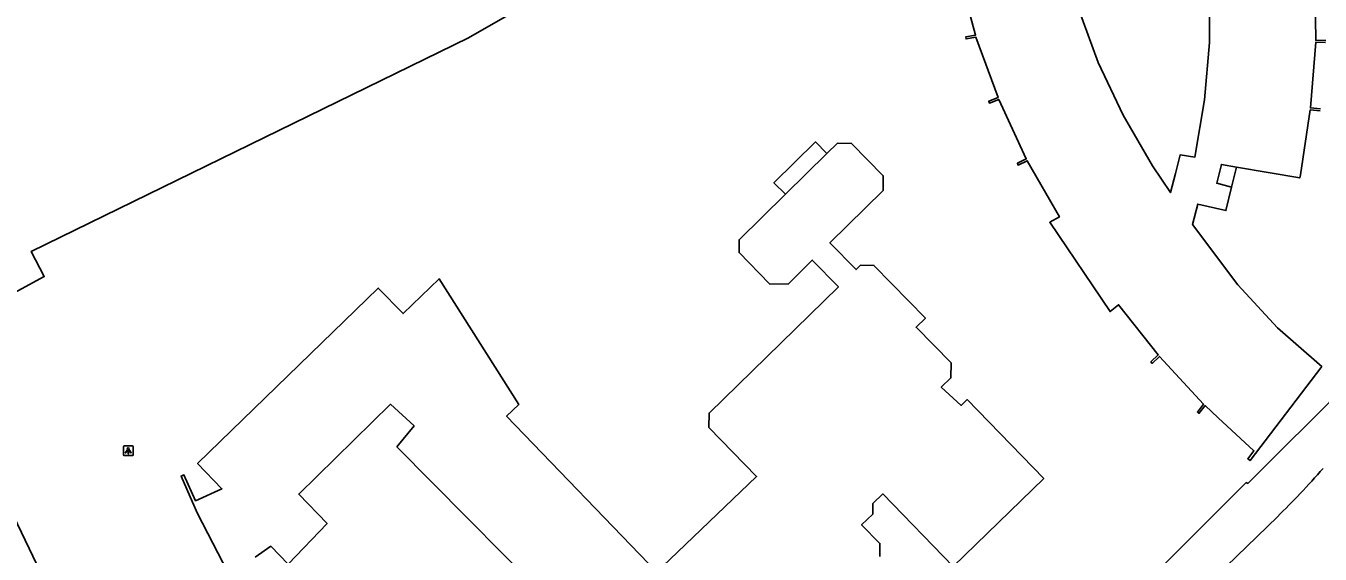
# Model space of a CAD drawing. Extents: x 162880 to 165536, y 384011 to 385179.
# Drawn here: x 163933 to 164066.1, y 384340.6 to 384395 of the extents above; entities that cross this region are included whole.
import ezdxf

# ---------------------------------------------------------------- set-up
doc = ezdxf.new("R2010")
doc.units = 0
for name, color, linetype in [('IMGEO_Grasland_overig', 7, 'Continuous'), ('IMGEO_Lichtpunt', 7, 'Continuous'), ('IMGEO_Pand', 7, 'Continuous'), ('IMGEO_Pand_overbouw', 7, 'Continuous'), ('IMGEO_Voetpad_open', 7, 'Continuous')]:
    doc.layers.add(name, color=color, linetype=linetype)

msp = doc.modelspace()

# ---------------------------------------------------------------- linework, layer by layer
at = {"layer": 'IMGEO_Grasland_overig'}
msp.add_lwpolyline([(163988.24, 384399.34), (163978.48, 384393.72), (163933.51, 384371.75), (163934.84, 384369.16), (163922.46, 384362.46), (163899.92, 384411.03)], dxfattribs=at)
at = {"layer": 'IMGEO_Lichtpunt'}
for p, q in [((163942.99, 384351.65), (163942.99, 384350.84)), ((163942.99, 384351.65), (163942.99, 384350.84)), ((163943.9, 384351.74), (163943.09, 384351.74)), ((163943.9, 384351.74), (163943.09, 384351.74)), ((163943.99, 384350.84), (163943.99, 384351.65)), ((163943.99, 384350.84), (163943.99, 384351.65)), ((163943.09, 384350.75), (163943.9, 384350.75)), ((163943.09, 384350.75), (163943.9, 384350.75))]:
    msp.add_line(p, q, dxfattribs=at)
for points in [[(163943.37, 384351.31), (163943.41, 384351.28), (163943.22, 384351.02), (163943.18, 384351.05), (163943.37, 384351.31)], [(163943.47, 384351.26), (163943.52, 384351.26), (163943.52, 384350.94), (163943.47, 384350.94), (163943.47, 384351.26)], [(163943.58, 384351.28), (163943.62, 384351.31), (163943.8, 384351.05), (163943.77, 384351.02), (163943.58, 384351.28)]]:
    msp.add_lwpolyline(points, dxfattribs=at)
msp.add_circle((163943.49, 384351.45), 0.0994, dxfattribs=at)
for centre, start, end in [((163943.09, 384351.65), 90, 180), ((163943.09, 384351.65), 90, 180), ((163943.9, 384351.65), 0, 90), ((163943.9, 384351.65), 0, 90), ((163943.09, 384350.84), 180, 270), ((163943.09, 384350.84), 180, 270), ((163943.9, 384350.84), 270, 0), ((163943.9, 384350.84), 270, 360)]:
    msp.add_arc(centre, 0.0946, start, end, dxfattribs=at)
at = {"layer": 'IMGEO_Pand'}
for points in [[(164066.09, 384386.23), (164065.07, 384386.31), (164064.05, 384379.62), (164063.99, 384379.32), (164057.48, 384380.43), (164055.93, 384380.7), (164055.45, 384378.77), (164056.98, 384378.37), (164056.39, 384375.95), (164053.5, 384376.63), (164052.97, 384374.53), (164057.61, 384368.32), (164061.69, 384363.91), (164066.01, 384360.11), (164066.25, 384359.91), (164058.88, 384350.23), (164058.63, 384350.43), (164059.27, 384351.24), (164055.61, 384354.64), (164054.26, 384355.9), (164053.62, 384355.09), (164053.46, 384355.22), (164054.1, 384356.03), (164049.57, 384360.96), (164048.82, 384360.24), (164048.68, 384360.39), (164049.43, 384361.1), (164045.36, 384366.27), (164044.48, 384365.56), (164038.28, 384374.75), (164039.27, 384375.31), (164035.95, 384381.09), (164035.02, 384380.64), (164034.94, 384380.82), (164035.86, 384381.27), (164033.03, 384387.4), (164032.07, 384387.01), (164032, 384387.2), (164032.95, 384387.59), (164030.68, 384393.79), (164029.66, 384393.62), (164029.63, 384393.82), (164030.65, 384393.99), (164028.88, 384400.54)], [(164041.18, 384396.82), (164043.25, 384391.19), (164045.81, 384385.77), (164048.83, 384380.57), (164050.7, 384377.81), (164051.2, 384379.77), (164051.7, 384381.71), (164053.2, 384381.46), (164054.18, 384387.35), (164054.69, 384393.25), (164054.67, 384399.27)], [(164066.58, 384400.28), (164065.55, 384400.22), (164065.64, 384393.48), (164066.66, 384393.45)], [(164066.65, 384393.25), (164065.63, 384393.28), (164065.08, 384386.52), (164066.11, 384386.43)], [(164011.08, 384377.63), (164009.9, 384378.83), (164014.17, 384383.03), (164015.36, 384381.83)], [(164015.36, 384381.83), (164016.44, 384382.89), (164017.89, 384382.87), (164021.15, 384379.55), (164021.13, 384378.04), (164015.66, 384372.64), (164018.36, 384369.88), (164018.81, 384370.33), (164020.19, 384370.31), (164021.99, 384368.47), (164025.48, 384364.9), (164024.53, 384363.96), (164028.12, 384360.29), (164028.1, 384358.75), (164027.12, 384357.8), (164029.17, 384355.92), (164029.78, 384356.51), (164037.65, 384348.39), (164028.33, 384339.35), (164021.09, 384346.8), (164020.07, 384345.81), (164020.06, 384344.72), (164018.92, 384343.61), (164020.8, 384341.71), (164020.79, 384340.37)], [(164015.36, 384381.83), (164011.08, 384377.63)], [(163998.48, 384339.37), (164000, 384340.83), (164008.11, 384348.61), (164003.21, 384353.63), (164003.23, 384355.12), (164016.53, 384368.1), (164013.85, 384370.86), (164011.36, 384368.4), (164009.43, 384368.42), (164006.31, 384371.63), (164006.32, 384372.96), (164011.08, 384377.63)], [(163954.27, 384337.68), (163950.62, 384344.8), (163950.11, 384345.96), (163948.92, 384348.65), (163949.22, 384348.77), (163950.42, 384346.1), (163953.13, 384347.34), (163950.62, 384349.92), (163969.2, 384367.98), (163971.75, 384365.36), (163975.46, 384368.94), (163983.65, 384356.02), (163982.4, 384354.81), (163997.91, 384338.7)], [(163924.19, 384326.99), (163912.25, 384351.87), (163923.27, 384357.16), (163922.49, 384358.79), (163924.4, 384359.67), (163926.57, 384355.16), (163937.19, 384333.03)], [(163956.54, 384340.3), (163958.14, 384341.42), (163959.92, 384339.59), (163963.94, 384343.78), (163961.03, 384346.79), (163970.46, 384356.04), (163972.88, 384353.81), (163971.13, 384351.65)], [(163971.13, 384351.65), (163989.33, 384333.27)]]:
    msp.add_lwpolyline(points, dxfattribs=at)
at = {"layer": 'IMGEO_Pand_overbouw'}
msp.add_lwpolyline([(164057.48, 384380.43), (164055.93, 384380.7), (164055.45, 384378.77), (164056.98, 384378.37)], close=True, dxfattribs=at)
at = {"layer": 'IMGEO_Voetpad_open'}
for points in [[(163976.54, 384268.27), (163994.61, 384284.1), (164000, 384289.5), (164058.48, 384347.98), (164058.65, 384347.89), (164060.6, 384349.83), (164066.83, 384356.04), (164069.08, 384358.46)], [(164046.77, 384329.79), (164052.23, 384335.3), (164061.69, 384344.46)]]:
    msp.add_lwpolyline(points, dxfattribs=at)
for centre, radius, start, end in [((164001.17, 384406.35), 86.56, 316.5745, 318.8913), ((163999.98, 384407.46), 88.18, 314.4076, 316.5842)]:
    msp.add_arc(centre, radius, start, end, dxfattribs=at)

doc.saveas('drawing.dxf')
